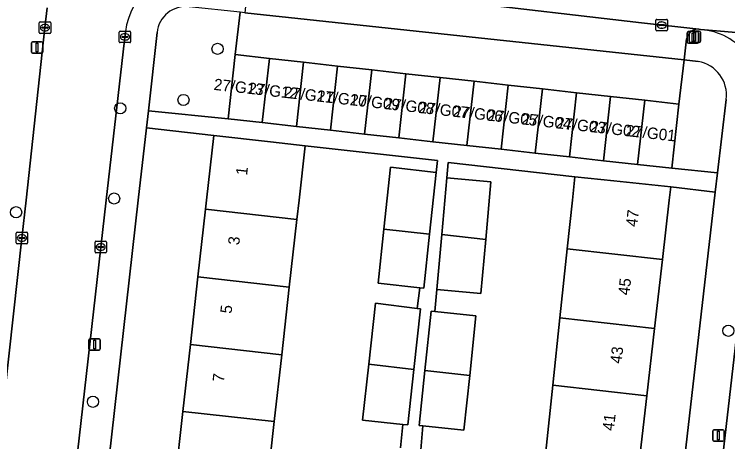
# Model space of a CAD drawing. Extents: x 162026 to 163502, y 387295 to 388169.
# Drawn here: x 162681.4 to 162743.9, y 387728.8 to 387766.3 of the extents above; entities that cross this region are included whole.
import ezdxf

# ---------------------------------------------------------------- set-up
doc = ezdxf.new("R2010")
doc.units = 0
for name, color, linetype in [('IMGEO_Boom', 7, 'Continuous'), ('IMGEO_Erf', 7, 'Continuous'), ('IMGEO_Groenvoorziening', 7, 'Continuous'), ('IMGEO_Kolk', 7, 'Continuous'), ('IMGEO_Lichtmast', 7, 'Continuous'), ('IMGEO_Pand', 7, 'Continuous'), ('IMGEO_Pand_nummerreeks', 7, 'Continuous'), ('IMGEO_Rijbaan_lokaal_open', 7, 'Continuous'), ('IMGEO_Voetpad_open', 7, 'Continuous')]:
    doc.layers.add(name, color=color, linetype=linetype)

msp = doc.modelspace()

# ---------------------------------------------------------------- linework, layer by layer
at = {"layer": 'IMGEO_Boom'}
for centre in [(162699.228, 387763.276), (162696.242, 387758.798), (162690.703, 387758.064), (162690.17, 387750.158), (162681.583, 387748.956), (162743.961, 387738.568), (162688.312, 387732.342)]:
    msp.add_circle(centre, 0.489, dxfattribs=at)
at = {"layer": 'IMGEO_Erf'}
for points in [[(162695.505, 387725.405), (162696.189, 387731.502), (162696.846, 387737.354), (162697.512, 387743.289), (162698.178, 387749.226), (162698.265, 387750), (162698.903, 387755.684), (162692.995, 387756.348), (162692.281, 387750), (162684.608, 387681.74)], [(162715.258, 387728.313), (162715.466, 387730.36), (162711.93, 387730.735), (162712.468, 387735.629), (162713.058, 387740.996), (162716.704, 387740.534), (162716.933, 387742.345), (162713.294, 387742.728), (162713.795, 387747.471), (162714.37, 387752.91), (162718.385, 387752.438), (162718.503, 387753.49), (162706.903, 387754.786), (162706.366, 387750), (162706.178, 387748.328), (162705.512, 387742.391), (162704.846, 387736.456), (162704.189, 387730.604), (162703.505, 387724.507)], [(162727.978, 387728.001), (162728.591, 387733.802), (162729.214, 387739.7), (162729.855, 387745.76), (162730.303, 387750), (162730.522, 387752.068), (162719.429, 387753.308), (162719.308, 387751.97), (162723.172, 387751.62), (162722.715, 387746.577), (162722.286, 387741.846), (162718.422, 387742.196), (162718.247, 387740.268), (162721.858, 387739.889), (162721.307, 387734.636), (162720.805, 387729.853), (162717.212, 387730.231), (162717.023, 387728.142)], [(162734.221, 387675.875), (162742.804, 387750.726), (162738.911, 387751.172), (162738.777, 387750), (162738.183, 387744.807), (162737.491, 387738.754), (162736.817, 387732.861), (162736.154, 387727.066)]]:
    msp.add_lwpolyline(points, dxfattribs=at)
at = {"layer": 'IMGEO_Groenvoorziening'}
for points in [[(162693.924, 387764.714), (162693.164, 387757.853), (162700.148, 387757.139), (162700.776, 387762.766), (162701.207, 387766.481), (162696.729, 387766.968)], [(162741.305, 387762.168), (162740.101, 387762.323), (162739.632, 387758.434), (162739.004, 387752.807), (162742.997, 387752.411), (162743.772, 387758.836)]]:
    msp.add_lwpolyline(points, dxfattribs=at)
for centre, radius, start, end in [((162696.454, 387764.438), 2.545, 83.79222, 173.77607), ((162740.807, 387759.22), 2.99, 352.61618, 80.41603)]:
    msp.add_arc(centre, radius, start, end, dxfattribs=at)
at = {"layer": 'IMGEO_Kolk'}
for p, q in [((162737.623, 387764.93), (162737.623, 387765.782)), ((162737.698, 387765.856), (162738.55, 387765.856)), ((162738.624, 387765.782), (162738.624, 387764.93)), ((162683.61, 387764.706), (162683.61, 387765.558)), ((162683.685, 387765.632), (162684.537, 387765.632)), ((162683.869, 387765.126), (162683.869, 387765.138)), ((162684.307, 387765.089), (162683.909, 387765.089)), ((162683.912, 387765.175), (162684.31, 387765.175)), ((162684.098, 387765.412), (162684.123, 387765.412)), ((162684.353, 387765.138), (162684.353, 387765.126)), ((162684.611, 387765.558), (162684.611, 387764.706)), ((162737.882, 387765.35), (162737.882, 387765.362)), ((162738.32, 387765.313), (162737.922, 387765.313)), ((162737.925, 387765.399), (162738.323, 387765.399)), ((162738.134, 387765.076), (162738.109, 387765.076)), ((162738.111, 387765.636), (162738.136, 387765.636)), ((162738.366, 387765.362), (162738.366, 387765.35)), ((162684.537, 387764.632), (162683.685, 387764.632)), ((162684.121, 387764.852), (162684.096, 387764.852)), ((162690.612, 387763.897), (162690.612, 387764.749)), ((162690.687, 387764.823), (162691.539, 387764.823)), ((162691.1, 387764.603), (162691.125, 387764.603)), ((162691.613, 387764.749), (162691.613, 387763.897)), ((162738.55, 387764.856), (162737.698, 387764.856)), ((162691.539, 387763.823), (162690.687, 387763.823)), ((162690.871, 387764.317), (162690.871, 387764.329)), ((162691.309, 387764.28), (162690.911, 387764.28)), ((162690.914, 387764.366), (162691.312, 387764.366)), ((162691.123, 387764.043), (162691.098, 387764.043)), ((162691.355, 387764.329), (162691.355, 387764.317)), ((162681.591, 387746.27), (162681.591, 387747.122)), ((162681.666, 387747.196), (162682.518, 387747.196)), ((162682.079, 387746.976), (162682.104, 387746.976)), ((162682.592, 387747.122), (162682.592, 387746.27)), ((162681.85, 387746.69), (162681.85, 387746.702)), ((162682.288, 387746.653), (162681.89, 387746.653)), ((162681.893, 387746.739), (162682.291, 387746.739)), ((162682.102, 387746.416), (162682.077, 387746.416)), ((162682.334, 387746.702), (162682.334, 387746.69)), ((162688.496, 387745.484), (162688.496, 387746.336)), ((162688.571, 387746.41), (162689.423, 387746.41)), ((162689.497, 387746.336), (162689.497, 387745.484)), ((162682.518, 387746.196), (162681.666, 387746.196)), ((162688.755, 387745.904), (162688.755, 387745.916)), ((162689.193, 387745.867), (162688.795, 387745.867)), ((162688.798, 387745.953), (162689.196, 387745.953)), ((162688.984, 387746.19), (162689.009, 387746.19)), ((162689.239, 387745.916), (162689.239, 387745.904)), ((162689.423, 387745.41), (162688.571, 387745.41)), ((162689.007, 387745.63), (162688.982, 387745.63))]:
    msp.add_line(p, q, dxfattribs=at)
for points in [[(162737.623, 387764.93), (162737.623, 387765.782)], [(162737.698, 387765.856), (162738.55, 387765.856)], [(162738.624, 387765.782), (162738.624, 387764.93)], [(162683.61, 387764.706), (162683.61, 387765.558)], [(162683.685, 387765.632), (162684.537, 387765.632)], [(162684.611, 387765.558), (162684.611, 387764.706)], [(162684.537, 387764.632), (162683.685, 387764.632)], [(162690.612, 387763.897), (162690.612, 387764.749)], [(162690.687, 387764.823), (162691.539, 387764.823)], [(162691.613, 387764.749), (162691.613, 387763.897)], [(162738.55, 387764.856), (162737.698, 387764.856)], [(162691.539, 387763.823), (162690.687, 387763.823)], [(162681.591, 387746.27), (162681.591, 387747.122)], [(162681.666, 387747.196), (162682.518, 387747.196)], [(162682.592, 387747.122), (162682.592, 387746.27)], [(162688.496, 387745.484), (162688.496, 387746.336)], [(162688.571, 387746.41), (162689.423, 387746.41)], [(162689.497, 387746.336), (162689.497, 387745.484)], [(162682.518, 387746.196), (162681.666, 387746.196)], [(162689.423, 387745.41), (162688.571, 387745.41)]]:
    msp.add_lwpolyline(points, dxfattribs=at)
for centre, radius, start, end in [((162737.7, 387765.78), 0.0765, 91.55205, 178.44795), ((162737.7, 387765.78), 0.0765, 91.55205, 178.44795), ((162738.548, 387765.78), 0.0765, 1.55205, 88.44795), ((162738.548, 387765.78), 0.0765, 1.55205, 88.44795), ((162683.687, 387765.556), 0.0765, 91.55205, 178.44795), ((162683.687, 387765.556), 0.0765, 91.55205, 178.44795), ((162683.909, 387765.135), 0.0403, 85.87752, 175.75265), ((162683.906, 387765.125), 0.0366, 178.93798, 274.71019), ((162684.31, 387765.132), 0.043, 264.86636, 352.45326), ((162684.314, 387765.137), 0.0386, 1.73085, 96.63898), ((162684.535, 387765.556), 0.0765, 1.55205, 88.44795), ((162684.535, 387765.556), 0.0765, 1.55205, 88.44795), ((162737.922, 387765.359), 0.0403, 85.87752, 175.75265), ((162737.919, 387765.349), 0.0366, 178.93798, 274.71019), ((162738.323, 387765.356), 0.043, 264.86636, 352.45326), ((162738.327, 387765.361), 0.0386, 1.73085, 96.63898), ((162683.687, 387764.708), 0.0765, 181.55205, 268.44795), ((162683.687, 387764.708), 0.0765, 181.55205, 268.44795), ((162684.535, 387764.708), 0.0765, 271.55205, 358.44795), ((162684.535, 387764.708), 0.0765, 271.55205, 358.44795), ((162690.689, 387764.747), 0.0765, 91.55205, 178.44795), ((162690.689, 387764.747), 0.0765, 91.55205, 178.44795), ((162691.537, 387764.747), 0.0765, 1.55205, 88.44795), ((162691.537, 387764.747), 0.0765, 1.55205, 88.44795), ((162737.7, 387764.932), 0.0765, 181.55205, 268.44795), ((162737.7, 387764.932), 0.0765, 181.55205, 268.44795), ((162738.548, 387764.932), 0.0765, 271.55205, 358.44795), ((162738.548, 387764.932), 0.0765, 271.55205, 358.44795), ((162690.689, 387763.899), 0.0765, 181.55205, 268.44795), ((162690.689, 387763.899), 0.0765, 181.55205, 268.44795), ((162690.911, 387764.326), 0.0403, 85.87752, 175.75265), ((162690.908, 387764.316), 0.0366, 178.93798, 274.71019), ((162691.312, 387764.323), 0.043, 264.86636, 352.45326), ((162691.316, 387764.328), 0.0386, 1.73085, 96.63898), ((162691.537, 387763.899), 0.0765, 271.55205, 358.44795), ((162691.537, 387763.899), 0.0765, 271.55205, 358.44795), ((162681.668, 387747.12), 0.0765, 91.55205, 178.44795), ((162681.668, 387747.12), 0.0765, 91.55205, 178.44795), ((162682.516, 387747.12), 0.0765, 1.55205, 88.44795), ((162682.516, 387747.12), 0.0765, 1.55205, 88.44795), ((162681.89, 387746.699), 0.0403, 85.87752, 175.75265), ((162681.887, 387746.689), 0.0366, 178.93798, 274.71019), ((162682.291, 387746.696), 0.043, 264.86636, 352.45326), ((162682.295, 387746.701), 0.0386, 1.73085, 96.63898), ((162688.573, 387746.334), 0.0765, 91.55205, 178.44795), ((162688.573, 387746.334), 0.0765, 91.55205, 178.44795), ((162689.421, 387746.334), 0.0765, 1.55205, 88.44795), ((162689.421, 387746.334), 0.0765, 1.55205, 88.44795), ((162681.668, 387746.272), 0.0765, 181.55205, 268.44795), ((162681.668, 387746.272), 0.0765, 181.55205, 268.44795), ((162682.516, 387746.272), 0.0765, 271.55205, 358.44795), ((162682.516, 387746.272), 0.0765, 271.55205, 358.44795), ((162688.795, 387745.913), 0.0403, 85.87752, 175.75265), ((162688.792, 387745.903), 0.0366, 178.93798, 274.71019), ((162689.196, 387745.91), 0.043, 264.86636, 352.45326), ((162689.2, 387745.915), 0.0386, 1.73085, 96.63898), ((162688.573, 387745.486), 0.0765, 181.55205, 268.44795), ((162688.573, 387745.486), 0.0765, 181.55205, 268.44795), ((162689.421, 387745.486), 0.0765, 271.55205, 358.44795), ((162689.421, 387745.486), 0.0765, 271.55205, 358.44795)]:
    msp.add_arc(centre, radius, start, end, dxfattribs=at)
for centre, major_axis, ratio, start_param, end_param in [((162684.097, 387765.132), (-0.387, 0.002), 0.722429, 4.712389, 7.853982), ((162684.122, 387765.132), (-0.39, 0.002), 0.717154, 1.570796, 4.712389), ((162738.11, 387765.356), (-0.387, 0.002), 0.722429, 4.712389, 7.853982), ((162738.135, 387765.356), (-0.39, 0.002), 0.717154, 1.570796, 4.712389), ((162691.099, 387764.323), (-0.387, 0.002), 0.722429, 4.712389, 7.853982), ((162691.124, 387764.323), (-0.39, 0.002), 0.717154, 1.570796, 4.712389), ((162682.078, 387746.696), (-0.387, 0.002), 0.722429, 4.712389, 7.853982), ((162682.103, 387746.696), (-0.39, 0.002), 0.717154, 1.570796, 4.712389), ((162688.983, 387745.91), (-0.387, 0.002), 0.722429, 4.712389, 7.853982), ((162689.008, 387745.91), (-0.39, 0.002), 0.717154, 1.570796, 4.712389)]:
    msp.add_ellipse(centre, major_axis=major_axis, ratio=ratio, start_param=start_param, end_param=end_param, dxfattribs=at)
at = {"layer": 'IMGEO_Lichtmast'}
for p, q in [((162740.368, 387763.881), (162740.368, 387764.681)), ((162740.368, 387764.681), (162740.368, 387763.881)), ((162740.468, 387764.781), (162741.258, 387764.781)), ((162741.258, 387764.781), (162740.468, 387764.781)), ((162740.518, 387763.936), (162740.518, 387764.736)), ((162740.518, 387764.736), (162740.518, 387763.936)), ((162740.618, 387764.836), (162741.408, 387764.836)), ((162741.408, 387764.836), (162740.618, 387764.836)), ((162741.358, 387764.681), (162741.358, 387763.881)), ((162741.358, 387763.881), (162741.358, 387764.681)), ((162741.508, 387764.736), (162741.508, 387763.936)), ((162741.508, 387763.936), (162741.508, 387764.736)), ((162683.026, 387763.898), (162683.816, 387763.898)), ((162683.816, 387763.898), (162683.026, 387763.898)), ((162741.408, 387763.836), (162740.618, 387763.836)), ((162740.618, 387763.836), (162741.408, 387763.836)), ((162682.926, 387762.998), (162682.926, 387763.798)), ((162682.926, 387763.798), (162682.926, 387762.998)), ((162683.916, 387763.798), (162683.916, 387762.998)), ((162683.916, 387762.998), (162683.916, 387763.798)), ((162741.258, 387763.781), (162740.468, 387763.781)), ((162740.468, 387763.781), (162741.258, 387763.781)), ((162683.816, 387762.898), (162683.026, 387762.898)), ((162683.026, 387762.898), (162683.816, 387762.898)), ((162687.959, 387736.971), (162687.959, 387737.771)), ((162687.959, 387737.771), (162687.959, 387736.971)), ((162688.059, 387737.871), (162688.849, 387737.871)), ((162688.849, 387737.871), (162688.059, 387737.871)), ((162688.949, 387737.771), (162688.949, 387736.971)), ((162688.949, 387736.971), (162688.949, 387737.771)), ((162688.849, 387736.871), (162688.059, 387736.871)), ((162688.059, 387736.871), (162688.849, 387736.871)), ((162742.593, 387728.991), (162742.593, 387729.791)), ((162742.593, 387729.791), (162742.593, 387728.991)), ((162742.693, 387729.891), (162743.483, 387729.891)), ((162743.483, 387729.891), (162742.693, 387729.891)), ((162743.583, 387729.791), (162743.583, 387728.991)), ((162743.583, 387728.991), (162743.583, 387729.791)), ((162743.483, 387728.891), (162742.693, 387728.891)), ((162742.693, 387728.891), (162743.483, 387728.891))]:
    msp.add_line(p, q, dxfattribs=at)
for points in [[(162740.788, 387764.656), (162740.938, 387764.656), (162740.938, 387763.906), (162740.788, 387763.906), (162740.788, 387764.656)], [(162740.938, 387764.711), (162741.088, 387764.711), (162741.088, 387763.961), (162740.938, 387763.961), (162740.938, 387764.711)], [(162683.346, 387763.773), (162683.496, 387763.773), (162683.496, 387763.023), (162683.346, 387763.023), (162683.346, 387763.773)], [(162688.379, 387737.746), (162688.529, 387737.746), (162688.529, 387736.996), (162688.379, 387736.996), (162688.379, 387737.746)], [(162743.013, 387729.766), (162743.163, 387729.766), (162743.163, 387729.016), (162743.013, 387729.016), (162743.013, 387729.766)]]:
    msp.add_lwpolyline(points, dxfattribs=at)
for centre, start, end in [((162740.468, 387764.681), 90, 180), ((162740.468, 387764.681), 90, 180), ((162740.618, 387764.736), 90, 180), ((162740.618, 387764.736), 90, 180), ((162741.258, 387764.681), 0, 90), ((162741.258, 387764.681), 360, 90), ((162741.408, 387764.736), 0, 90), ((162741.408, 387764.736), 360, 90), ((162683.026, 387763.798), 90, 180), ((162683.026, 387763.798), 90, 180), ((162683.816, 387763.798), 0, 90), ((162683.816, 387763.798), 360, 90), ((162740.468, 387763.881), 180, 270), ((162740.468, 387763.881), 180, 270), ((162740.618, 387763.936), 180, 270), ((162740.618, 387763.936), 180, 270), ((162741.258, 387763.881), 270, 0), ((162741.258, 387763.881), 270, 0), ((162741.408, 387763.936), 270, 0), ((162741.408, 387763.936), 270, 0), ((162683.026, 387762.998), 180, 270), ((162683.026, 387762.998), 180, 270), ((162683.816, 387762.998), 270, 0), ((162683.816, 387762.998), 270, 0), ((162688.059, 387737.771), 90, 180), ((162688.059, 387737.771), 90, 180), ((162688.849, 387737.771), 0, 90), ((162688.849, 387737.771), 360, 90), ((162688.059, 387736.971), 180, 270), ((162688.059, 387736.971), 180, 270), ((162688.849, 387736.971), 270, 0), ((162688.849, 387736.971), 270, 0), ((162742.693, 387729.791), 90, 180), ((162742.693, 387729.791), 90, 180), ((162743.483, 387729.791), 0, 90), ((162743.483, 387729.791), 360, 90), ((162742.693, 387728.991), 180, 270), ((162742.693, 387728.991), 180, 270), ((162743.483, 387728.991), 270, 0), ((162743.483, 387728.991), 270, 0)]:
    msp.add_arc(centre, 0.1, start, end, dxfattribs=at)
at = {"layer": 'IMGEO_Pand'}
for points in [[(162700.776, 387762.766), (162700.148, 387757.139), (162703.138, 387756.806), (162703.765, 387762.433)], [(162703.765, 387762.433), (162703.138, 387756.806), (162706.126, 387756.472), (162706.754, 387762.1)], [(162706.754, 387762.1), (162706.126, 387756.472), (162709.115, 387756.139), (162709.743, 387761.766)], [(162709.743, 387761.766), (162709.115, 387756.139), (162712.104, 387755.806), (162712.732, 387761.433)], [(162712.732, 387761.433), (162712.104, 387755.806), (162715.093, 387755.473), (162715.721, 387761.1)], [(162715.721, 387761.1), (162715.093, 387755.473), (162718.082, 387755.14), (162718.71, 387760.767)], [(162718.71, 387760.767), (162718.082, 387755.14), (162721.071, 387754.806), (162721.698, 387760.433)], [(162721.698, 387760.433), (162721.071, 387754.806), (162724.06, 387754.473), (162724.687, 387760.1)], [(162724.687, 387760.1), (162724.06, 387754.473), (162727.049, 387754.14), (162727.676, 387759.767)], [(162727.676, 387759.767), (162727.049, 387754.14), (162730.038, 387753.807), (162730.665, 387759.434)], [(162730.665, 387759.434), (162730.038, 387753.807), (162733.027, 387753.473), (162733.654, 387759.1)], [(162733.654, 387759.1), (162733.027, 387753.473), (162736.016, 387753.14), (162736.643, 387758.767)], [(162736.643, 387758.767), (162736.016, 387753.14), (162739.004, 387752.807), (162739.632, 387758.434)], [(162706.178, 387748.328), (162706.366, 387750), (162706.903, 387754.786), (162703.872, 387755.126), (162698.903, 387755.684), (162698.265, 387750), (162698.178, 387749.226)], [(162717.796, 387747.022), (162718.385, 387752.438), (162714.37, 387752.91), (162713.795, 387747.471)], [(162719.308, 387751.97), (162718.859, 387747.019), (162722.715, 387746.577), (162723.172, 387751.62)], [(162738.183, 387744.807), (162738.777, 387750), (162738.911, 387751.172), (162733.94, 387751.703), (162730.522, 387752.068), (162730.303, 387750), (162729.855, 387745.76)], [(162705.512, 387742.391), (162706.178, 387748.328), (162698.178, 387749.226), (162697.512, 387743.289)], [(162717.796, 387747.022), (162713.795, 387747.471), (162713.294, 387742.728), (162716.933, 387742.345), (162717.283, 387742.308)], [(162722.715, 387746.577), (162718.859, 387747.019), (162718.422, 387742.196), (162722.286, 387741.846)], [(162737.491, 387738.754), (162738.183, 387744.807), (162729.855, 387745.76), (162729.214, 387739.7)], [(162704.846, 387736.456), (162705.512, 387742.391), (162697.512, 387743.289), (162696.846, 387737.354)], [(162716.994, 387740.497), (162716.704, 387740.534), (162713.058, 387740.996), (162712.468, 387735.629), (162716.42, 387735.186)], [(162718.247, 387740.268), (162717.94, 387740.3), (162717.392, 387735.083), (162721.307, 387734.636), (162721.858, 387739.889)], [(162729.214, 387739.7), (162728.591, 387733.802), (162736.817, 387732.861), (162737.491, 387738.754)], [(162696.846, 387737.354), (162696.189, 387731.502), (162704.189, 387730.604), (162704.846, 387736.456)], [(162716.42, 387735.186), (162712.468, 387735.629), (162711.93, 387730.735), (162715.466, 387730.36), (162715.892, 387730.315)], [(162721.307, 387734.636), (162717.392, 387735.083), (162716.887, 387730.265), (162717.212, 387730.231), (162720.805, 387729.853)], [(162736.154, 387727.066), (162736.817, 387732.861), (162728.591, 387733.802), (162727.978, 387728.001)], [(162703.505, 387724.507), (162704.189, 387730.604), (162696.189, 387731.502), (162695.505, 387725.405)]]:
    msp.add_lwpolyline(points, close=True, dxfattribs=at)
at = {"layer": 'IMGEO_Rijbaan_lokaal_open'}
for points in [[(162720.28, 387767.413), (162736.369, 387765.551), (162741.376, 387765), (162741.531, 387764.983), (162759.984, 387763.435), (162769.066, 387763.206), (162786.129, 387762.731), (162786.33, 387769.869), (162761.4, 387770.57), (162748.592, 387771.451)], [(162684.295, 387766.869), (162684.111, 387765.132), (162682.454, 387750), (162682.092, 387746.696), (162679.798, 387726.275), (162675.05, 387684.001), (162674.983, 387682.985), (162675.007, 387681.967), (162675.122, 387680.955), (162675.327, 387679.958), (162675.62, 387678.983), (162676, 387678.038), (162676.462, 387677.131), (162677.003, 387676.268), (162677.619, 387675.458), (162678.305, 387674.705), (162679.056, 387674.017), (162679.259, 387673.851), (162680.081, 387673.252), (162680.953, 387672.729), (162681.869, 387672.286)], [(162689.466, 387750), (162691.166, 387764.8)], [(162759.984, 387763.435), (162741.531, 387764.983)], [(162746.989, 387758.269), (162746.041, 387750), (162737.818, 387678.283)], [(162682.076, 387684.879), (162689.466, 387750)]]:
    msp.add_lwpolyline(points, dxfattribs=at)
for centre, radius, start, end in [((162696.927, 387764.14), 5.799, 83.85254, 173.46051), ((162740.979, 387758.959), 6.049, 353.45034, 84.76693)]:
    msp.add_arc(centre, radius, start, end, dxfattribs=at)
at = {"layer": 'IMGEO_Voetpad_open'}
for points in [[(162701.8, 387768.121), (162701.62, 387766.437), (162740.101, 387762.323), (162740.301, 387764.143)], [(162741.376, 387765), (162736.369, 387765.551), (162720.28, 387767.413)], [(162681.869, 387672.286), (162680.953, 387672.729), (162680.081, 387673.252), (162679.259, 387673.851), (162679.157, 387672.936), (162678.825, 387673.147), (162678.098, 387673.676), (162677.422, 387674.268), (162676.801, 387674.918), (162676.241, 387675.621), (162675.746, 387676.371), (162675.32, 387677.162), (162674.966, 387677.988), (162674.687, 387678.843), (162674.486, 387679.719), (162675.05, 387684.001), (162679.798, 387726.275), (162682.092, 387746.696), (162682.454, 387750), (162684.111, 387765.132), (162684.295, 387766.869)], [(162691.166, 387764.8), (162689.466, 387750), (162682.076, 387684.879)], [(162714.612, 387678.153), (162711.213, 387678.552), (162709.705, 387678.733), (162692.691, 387680.771), (162684.608, 387681.74), (162692.281, 387750), (162692.995, 387756.348), (162693.164, 387757.853), (162693.924, 387764.714)], [(162741.531, 387764.983), (162741.376, 387765)], [(162740.301, 387764.143), (162740.101, 387762.323), (162741.305, 387762.168)], [(162743.772, 387758.836), (162742.997, 387752.411), (162742.804, 387750.726), (162734.221, 387675.875), (162728.159, 387676.579), (162714.612, 387678.153), (162714.846, 387675.504), (162714.791, 387675.007), (162717.25, 387674.735), (162731.345, 387673.163)], [(162737.818, 387678.283), (162746.041, 387750), (162746.989, 387758.269)], [(162717.023, 387728.142), (162717.212, 387730.231), (162716.887, 387730.265), (162717.392, 387735.083), (162717.94, 387740.3), (162718.247, 387740.268), (162718.422, 387742.196), (162718.859, 387747.019), (162719.308, 387751.97), (162719.429, 387753.308), (162730.522, 387752.068), (162733.94, 387751.703), (162738.911, 387751.172), (162742.804, 387750.726), (162742.997, 387752.411), (162739.004, 387752.807), (162736.016, 387753.14), (162733.027, 387753.473), (162730.038, 387753.807), (162727.049, 387754.14), (162724.06, 387754.473), (162721.071, 387754.806), (162718.082, 387755.14), (162715.093, 387755.473), (162712.104, 387755.806), (162709.115, 387756.139), (162706.126, 387756.472), (162703.138, 387756.806), (162700.148, 387757.139), (162693.164, 387757.853), (162692.995, 387756.348), (162698.903, 387755.684), (162703.872, 387755.126), (162706.903, 387754.786), (162718.503, 387753.49), (162718.385, 387752.438), (162717.796, 387747.022), (162717.283, 387742.308), (162716.933, 387742.345), (162716.704, 387740.534), (162716.994, 387740.497), (162716.42, 387735.186), (162715.892, 387730.315), (162715.466, 387730.36), (162715.258, 387728.313)]]:
    msp.add_lwpolyline(points, dxfattribs=at)
msp.add_lwpolyline([(162740.101, 387762.323), (162701.62, 387766.437), (162701.207, 387766.481), (162700.776, 387762.766), (162703.765, 387762.433), (162706.754, 387762.1), (162709.743, 387761.766), (162712.732, 387761.433), (162715.721, 387761.1), (162718.71, 387760.767), (162721.698, 387760.433), (162724.687, 387760.1), (162727.676, 387759.767), (162730.665, 387759.434), (162733.654, 387759.1), (162736.643, 387758.767), (162739.632, 387758.434)], close=True, dxfattribs=at)
for centre, radius, start, end in [((162696.927, 387764.14), 5.799, 83.85254, 173.46051), ((162696.454, 387764.438), 2.545, 83.79222, 173.77607), ((162741.339, 387763.944), 1.057, 88.00034, 169.12401), ((162741.339, 387763.944), 1.057, 88.00034, 169.12401), ((162740.979, 387758.959), 6.049, 353.45034, 84.76693), ((162740.807, 387759.22), 2.99, 352.61618, 80.41603)]:
    msp.add_arc(centre, radius, start, end, dxfattribs=at)

# ---------------------------------------------------------------- texts
at = {"layer": 'IMGEO_Pand_nummerreeks'}
for s, rotation, p in [('27/G13', 353.6095, (162698.858, 387759.682)), ('27/G12', 353.6095, (162701.857, 387759.346)), ('27/G11', 353.6095, (162704.978, 387758.997)), ('27/G10', 353.6095, (162707.876, 387758.672)), ('27/G09', 353.6095, (162710.784, 387758.346)), ('27/G08', 353.6095, (162713.795, 387758.009)), ('27/G07', 353.6095, (162716.797, 387757.673)), ('27/G06', 353.6095, (162719.801, 387757.336)), ('27/G05', 353.6095, (162722.806, 387757)), ('27/G04', 353.6095, (162725.811, 387756.663)), ('27/G03', 353.6095, (162728.816, 387756.327)), ('27/G02', 353.6095, (162731.814, 387755.991)), ('27/G01', 353.6095, (162734.935, 387755.641)), ('1', 83.59766, (162701.808, 387752.156)), ('47', 83.47458, (162735.971, 387747.64)), ('3', 83.59766, (162701.122, 387746.04)), ('45', 83.47458, (162735.285, 387741.644)), ('5', 83.59766, (162700.448, 387740.037)), ('43', 83.47458, (162734.599, 387735.648)), ('7', 83.59766, (162699.774, 387734.034)), ('41', 83.47458, (162733.926, 387729.764))]:
    msp.add_text(s, height=1, rotation=rotation, dxfattribs=at).set_placement(p)

doc.saveas('drawing.dxf')
